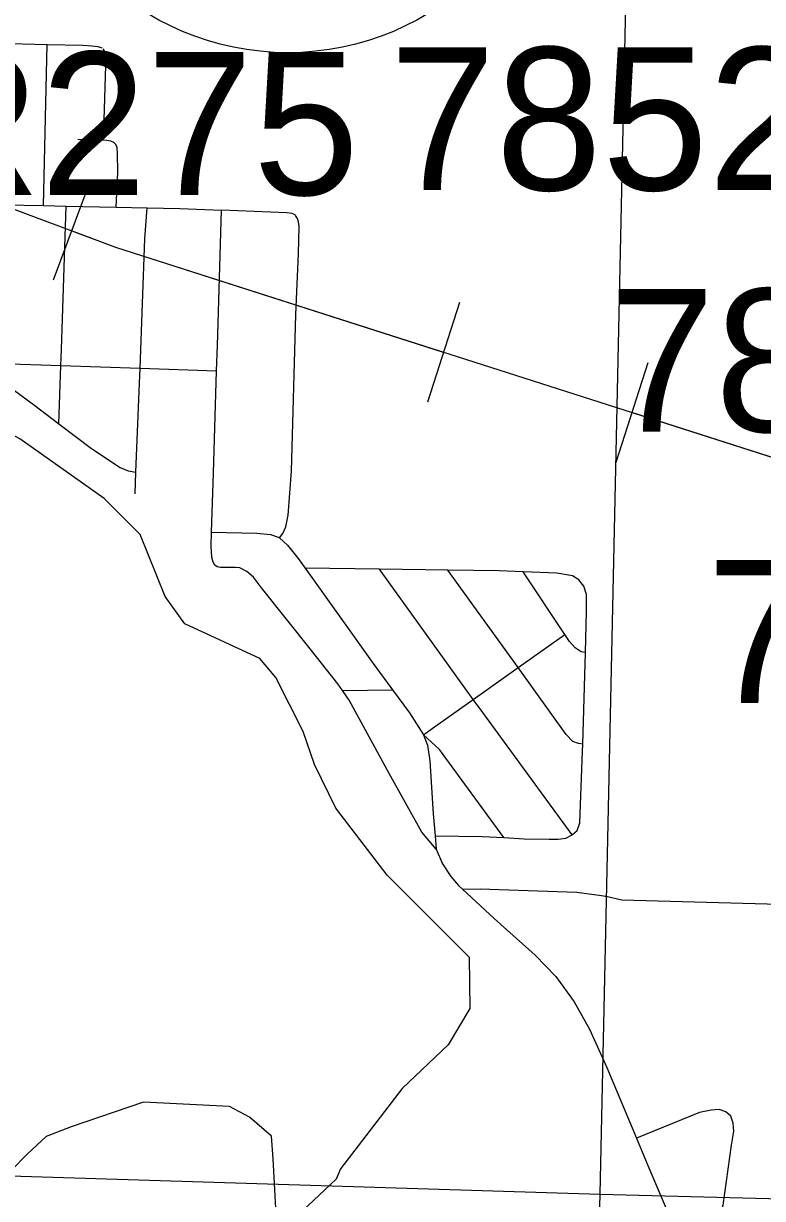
# Model space of a CAD drawing. Extents: x -132.8 to -73.3, y -60 to -26.
# Drawn here: x -122.421 to -121.851, y -53.272 to -52.367 of the extents above; entities that cross this region are included whole.
import ezdxf

# ---------------------------------------------------------------- set-up
doc = ezdxf.new("R2010")
doc.units = 0
for name, color, linetype in [('tdCoCityStreetMinor', 7, 'Continuous'), ('tdCoHydroRiver', 7, 'Continuous'), ('tdCoPipe', 7, 'Continuous'), ('tdCoSectLine', 7, 'Continuous'), ('tdCoShieldStRte', 7, 'Continuous'), ('tdCoStrucPriMaintName', 7, 'Continuous')]:
    doc.layers.add(name, color=color, linetype=linetype)

msp = doc.modelspace()

# ---------------------------------------------------------------- linework, layer by layer
at = {"layer": 'tdCoCityStreetMinor'}
for p, q in [((-122.44488, -52.38211), (-122.40228, -52.38325)), ((-122.40518, -52.50739), (-122.40228, -52.38325)), ((-122.40518, -52.50739), (-122.38771, -52.50777)), ((-122.38771, -52.50777), (-122.34909, -52.50862)), ((-122.34909, -52.50862), (-122.3254, -52.50914)), ((-122.43834, -52.62904), (-122.39181, -52.63056)), ((-122.39327, -52.67534), (-122.39181, -52.63056)), ((-122.39181, -52.63056), (-122.33076, -52.63255)), ((-122.33076, -52.63255), (-122.27184, -52.63448)), ((-122.33458, -52.72928), (-122.33392, -52.71268)), ((-122.1464, -52.78735), (-122.20367, -52.78656)), ((-122.07414, -52.88763), (-122.1464, -52.78735)), ((-122.09366, -52.78808), (-122.1464, -52.78735)), ((-122.03959, -52.86306), (-122.09366, -52.78808)), ((-122.00368, -52.83752), (-122.03587, -52.78934)), ((-122.03959, -52.86306), (-122.00368, -52.83752)), ((-121.98991, -52.92192), (-121.98782, -52.85153)), ((-122.07414, -52.88763), (-122.03959, -52.86306)), ((-122.17489, -52.88081), (-122.13647, -52.88019)), ((-122.10361, -52.99262), (-122.10269, -53.00279))]:
    msp.add_line(p, q, dxfattribs=at)
for points in [[(-122.40228, -52.38325), (-122.37489, -52.38399), (-122.36787, -52.38444), (-122.3633, -52.385), (-122.36025, -52.38581)], [(-122.35837, -52.44145), (-122.35713, -52.39952), (-122.35744, -52.39112), (-122.35842, -52.38767), (-122.35933, -52.38673)], [(-122.34909, -52.50862), (-122.34801, -52.48164), (-122.3482, -52.46733), (-122.3484, -52.46259), (-122.34934, -52.46037), (-122.35095, -52.45873), (-122.35099, -52.45869), (-122.35334, -52.45775), (-122.35639, -52.45723), (-122.37883, -52.45649)], [(-122.44902, -52.50639), (-122.43525, -52.50673), (-122.40518, -52.50739)], [(-122.39181, -52.63056), (-122.39141, -52.61826), (-122.38771, -52.50777)], [(-122.33076, -52.63255), (-122.32704, -52.53297), (-122.3254, -52.50914)], [(-122.3254, -52.50914), (-122.30011, -52.50969), (-122.26797, -52.51095)], [(-122.27184, -52.63448), (-122.27125, -52.61499), (-122.26797, -52.51095)], [(-122.22329, -52.76329), (-122.22095, -52.75975), (-122.21848, -52.75482), (-122.21675, -52.74569), (-122.21404, -52.71191), (-122.21083, -52.59132), (-122.20886, -52.54422), (-122.20826, -52.52355), (-122.20871, -52.51998), (-122.20947, -52.51732), (-122.211, -52.51511), (-122.21137, -52.51458), (-122.21395, -52.51344), (-122.21767, -52.51291), (-122.26797, -52.51095)], [(-122.43834, -52.62904), (-122.43847, -52.63466), (-122.43797, -52.63959), (-122.43649, -52.64255), (-122.43329, -52.64551), (-122.4286, -52.64896), (-122.41183, -52.66129), (-122.39327, -52.67534)], [(-122.33392, -52.71268), (-122.33119, -52.64405), (-122.33076, -52.63255)], [(-122.27572, -52.75888), (-122.27421, -52.71339), (-122.27184, -52.63448)], [(-122.39327, -52.67534), (-122.36818, -52.69433), (-122.34599, -52.70913), (-122.34007, -52.7116), (-122.33392, -52.71268)], [(-122.17489, -52.88081), (-122.17853, -52.87566), (-122.19974, -52.84853), (-122.23722, -52.80167), (-122.24339, -52.79353), (-122.24857, -52.7891), (-122.25399, -52.78638), (-122.2572, -52.78611), (-122.2653, -52.78604), (-122.26872, -52.78589), (-122.27139, -52.78537), (-122.27325, -52.78411), (-122.27444, -52.78195), (-122.27563, -52.77809), (-122.27608, -52.76969), (-122.27572, -52.75888)], [(-122.27572, -52.75888), (-122.24079, -52.75964), (-122.23043, -52.76062), (-122.22377, -52.76284), (-122.22329, -52.76329)], [(-122.22329, -52.76329), (-122.21736, -52.76876), (-122.20898, -52.77912), (-122.20367, -52.78656)], [(-122.20367, -52.78656), (-122.15004, -52.86173), (-122.13647, -52.88019)], [(-122.03587, -52.78934), (-122.0542, -52.78863), (-122.09366, -52.78808)], [(-121.98782, -52.85153), (-121.98687, -52.81995), (-121.98687, -52.80688), (-121.98909, -52.80046), (-121.99279, -52.79553), (-121.99772, -52.79233), (-122.00981, -52.79035), (-122.03587, -52.78934)], [(-121.98782, -52.85153), (-121.99119, -52.85082), (-121.99563, -52.84786), (-122.00007, -52.84293), (-122.00368, -52.83752)], [(-121.98991, -52.92192), (-121.99317, -52.9216), (-121.99761, -52.91987), (-122.00254, -52.91445), (-122.03959, -52.86306)], [(-122.10269, -53.00279), (-122.11367, -52.98983), (-122.13883, -52.9447), (-122.16965, -52.88823), (-122.17489, -52.88081)], [(-122.13647, -52.88019), (-122.1234, -52.89798), (-122.11249, -52.9149)], [(-122.11249, -52.9149), (-122.10593, -52.90995), (-122.07414, -52.88763)], [(-121.998, -52.99173), (-122.0669, -52.89768), (-122.07414, -52.88763)], [(-122.05055, -52.99396), (-122.10031, -52.92623), (-122.11249, -52.9149)], [(-122.11249, -52.9149), (-122.10935, -52.92289), (-122.10762, -52.93473), (-122.10515, -52.97566), (-122.10361, -52.99262)], [(-121.998, -52.99173), (-121.99772, -52.99158), (-121.99427, -52.98838), (-121.99205, -52.98271), (-121.99008, -52.92747), (-121.98991, -52.92192)], [(-122.05055, -52.99396), (-122.03496, -52.99479), (-122.01573, -52.99504), (-122.00882, -52.99528), (-122.0029, -52.9943), (-121.998, -52.99173)], [(-122.10361, -52.99262), (-122.06727, -52.99306), (-122.05055, -52.99396)], [(-122.10269, -53.00279), (-122.098, -53.01413), (-122.09159, -53.024), (-122.08543, -53.0309), (-122.0825, -53.03362)], [(-122.0825, -53.03362), (-122.06875, -53.03351), (-122.0468, -53.03425), (-121.99452, -53.03597), (-121.97553, -53.03844), (-121.97069, -53.0393), (-121.95984, -53.04177), (-121.81982, -53.04568)], [(-122.0825, -53.03362), (-122.05805, -53.0563), (-122.02649, -53.08442), (-122.0107, -53.10094), (-121.9964, -53.12042), (-121.98456, -53.14138), (-121.97125, -53.17098), (-121.94855, -53.22523)], [(-121.91435, -53.30597), (-121.90505, -53.30223), (-121.89419, -53.29705), (-121.88828, -53.29237), (-121.88458, -53.2862), (-121.88186, -53.27683), (-121.87521, -53.23071), (-121.87348, -53.21986), (-121.87397, -53.2137), (-121.87595, -53.20852), (-121.87965, -53.20507), (-121.88482, -53.20334), (-121.89099, -53.20383), (-121.89987, -53.20556), (-121.94855, -53.22523)], [(-121.94855, -53.22523), (-121.93968, -53.24644), (-121.92488, -53.28121), (-121.91435, -53.30597)]]:
    msp.add_lwpolyline(points, dxfattribs=at)
at = {"layer": 'tdCoHydroRiver'}
for points in [[(-122.19651, -52.93766), (-122.2053, -52.91218), (-122.22628, -52.87059), (-122.23851, -52.85606), (-122.2962, -52.82926), (-122.31142, -52.80833), (-122.33065, -52.76048), (-122.35833, -52.73291), (-122.42339, -52.68698), (-122.50584, -52.64215), (-122.53215, -52.6225), (-122.59977, -52.55441), (-122.63222, -52.52829)], [(-122.14039, -53.0228), (-122.18004, -52.97124), (-122.19651, -52.93766)], [(-122.07737, -53.08604), (-122.14039, -53.0228)], [(-122.07737, -53.08604), (-122.07685, -53.1255), (-122.09339, -53.15345), (-122.12902, -53.1872), (-122.17645, -53.24904), (-122.17982, -53.25683), (-122.20574, -53.28138)], [(-122.2262, -53.27925), (-122.22834, -53.24132), (-122.22945, -53.22394), (-122.24642, -53.20928), (-122.26198, -53.20097), (-122.32818, -53.1976), (-122.38394, -53.21661), (-122.40308, -53.22398), (-122.41766, -53.23779), (-122.442, -53.26238), (-122.47524, -53.26621), (-122.72497, -53.27841)]]:
    msp.add_lwpolyline(points, dxfattribs=at)
at = {"layer": 'tdCoPipe'}
for p, q in [((-122.36938, -52.48915), (-122.39765, -52.56471)), ((-122.08479, -52.58201), (-122.10933, -52.6587)), ((-121.93983, -52.62839), (-121.96441, -52.70522))]:
    msp.add_line(p, q, dxfattribs=at)
for points in [[(-121.21573, -52.82232), (-121.68772, -52.7514), (-122.34953, -52.53964), (-122.86529, -52.34666), (-123.37271, -52.03464), (-123.83895, -51.66782), (-124.34957, -51.21071), (-124.84078, -50.78776), (-125.10644, -50.52423), (-125.44118, -50.10041), (-125.63639, -49.82438), (-125.73894, -49.63164), (-125.77869, -49.50967)], [(-122.09708, -52.62042), (-122.34953, -52.53964), (-122.38351, -52.52692)], [(-121.66424, -52.75493), (-121.68772, -52.7514), (-121.95212, -52.6668)]]:
    msp.add_lwpolyline(points, dxfattribs=at)
at = {"layer": 'tdCoSectLine'}
for points in [[(-121.97634, -53.26859), (-121.95502, -52.2695)], [(-122.97663, -53.23753), (-121.97634, -53.26859)], [(-122.00435, -54.27878), (-121.97634, -53.26859)], [(-121.97634, -53.26859), (-121.52721, -53.27996), (-121.03056, -53.29253), (-121.01456, -53.29268)]]:
    msp.add_lwpolyline(points, dxfattribs=at)
at = {"layer": 'tdCoShieldStRte'}
msp.add_circle((-122.21688, -52.18121), 0.20845, dxfattribs=at)

# ---------------------------------------------------------------- texts
at = {"layer": 'tdCoStrucPriMaintName'}
for s, p in [('78528S275', (-122.13873, -52.4955)), ('78528S275', (-122.13873, -52.4955)), ('78528S275', (-122.13873, -52.4955)), ('78528R275', (-122.92276, -52.4991)), ('78528R275', (-122.92276, -52.4991)), ('78528R275', (-122.92276, -52.4991)), ('78475L029', (-121.96976, -52.6815)), ('78475L029', (-121.96976, -52.6815)), ('78475L029', (-121.96976, -52.6815)), ('78475R029', (-121.89426, -52.89022)), ('78475R029', (-121.89426, -52.89022)), ('78475R029', (-121.89426, -52.89022))]:
    msp.add_text(s, height=0.11, dxfattribs=at).set_placement(p)

doc.saveas('drawing.dxf')
